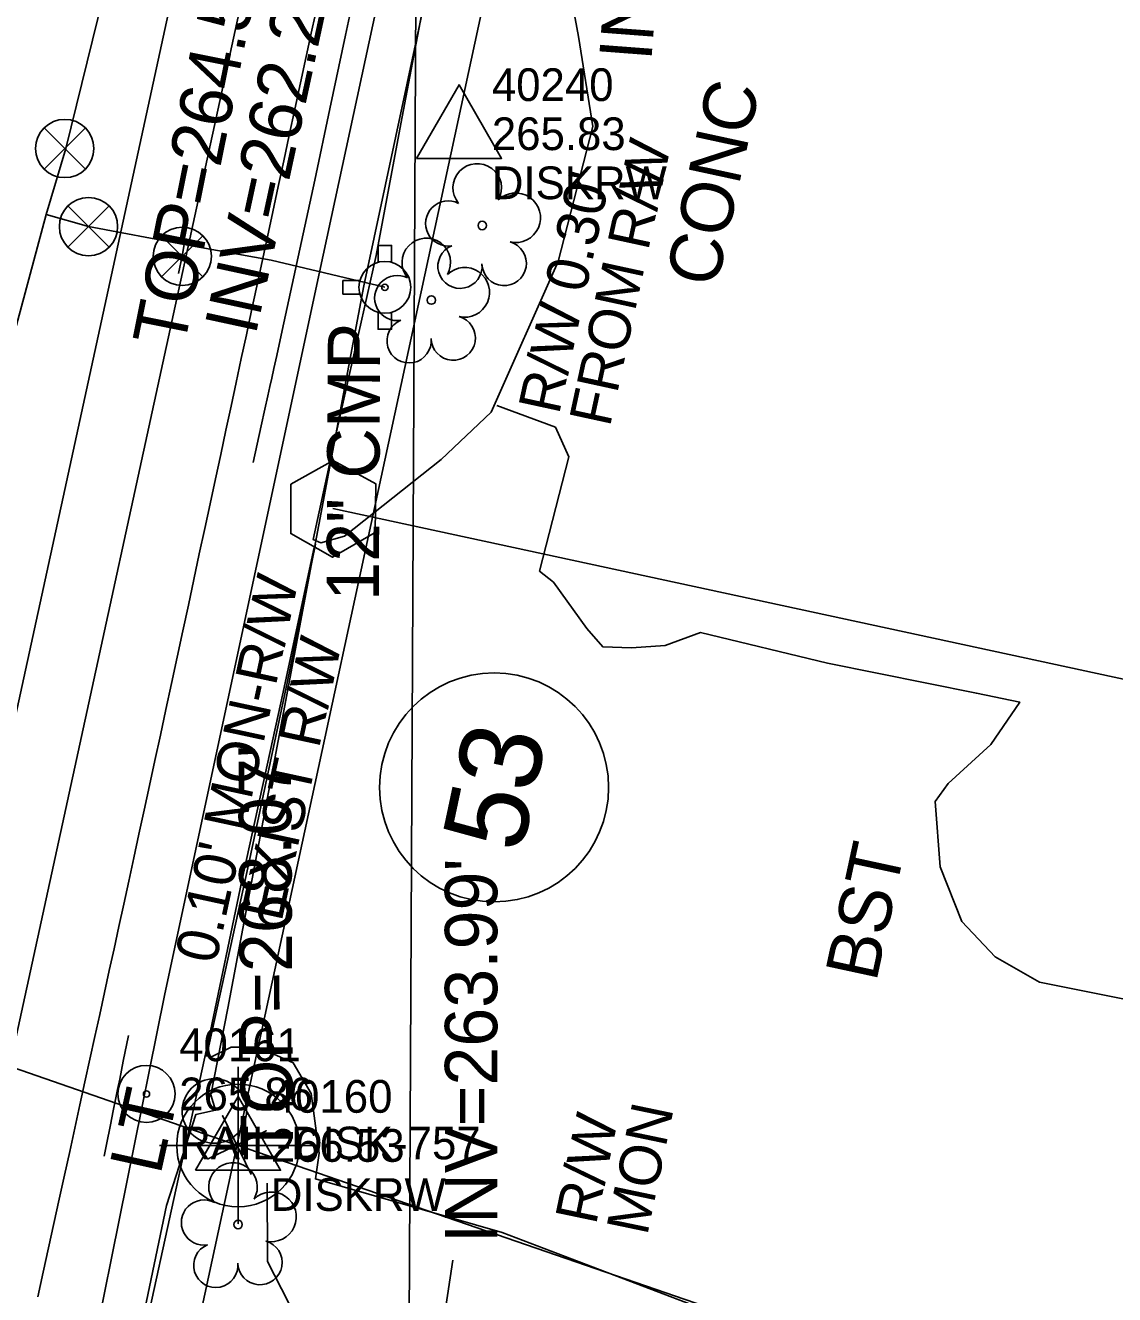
# Model space of a CAD drawing. Extents: x 2100323 to 2109811, y 740376 to 749755.
# Drawn here: x 2106241.3 to 2106324.6, y 743737.4 to 743834.4 of the extents above; entities that cross this region are included whole.
import ezdxf

# ---------------------------------------------------------------- set-up
doc = ezdxf.new("R2010")
doc.units = 0
for name, color, linetype in [('Cogo Default Point CELL', 7, 'Continuous'), ('CTL GPS Vertical CELL', 7, 'Continuous'), ('Exist Horizontal Baseline Alignment Station Label', 7, 'Continuous'), ('Exist Other Culture Sign CELL', 7, 'Continuous'), ('Exist Other Culture Sign Cogo Comment', 7, 'Continuous'), ('Exist Other Culture Sign Cogo Elevation', 7, 'Continuous'), ('Exist Other Culture Sign Cogo Number', 7, 'Continuous'), ('Exist Property Corner CELL', 7, 'Continuous'), ('Exist Property Line', 7, 'Continuous'), ('Exist Property Owner Number CELL', 7, 'Continuous'), ('Exist Property Tie Line', 7, 'Continuous'), ('Exist Right of Way Easement Line Leader', 7, 'Continuous'), ('Exist Right of Way Line', 7, 'Continuous'), ('Exist Right of Way Line Text', 7, 'Continuous'), ('Exist Right of Way Monument CELL', 7, 'Continuous'), ('Exist Right of Way Monument Cogo Comment', 7, 'Continuous'), ('Exist Right of Way Monument Cogo Elevation', 7, 'Continuous'), ('Exist Right of Way Monument Cogo Number', 7, 'Continuous'), ('Exist Right of Way Monument Text', 7, 'Continuous'), ('Exist Roads Change in Surface', 7, 'Continuous'), ('Exist Roads Curbs', 7, 'Continuous'), ('Exist Roads EOP', 7, 'Continuous'), ('Exist Roads EOP Other', 7, 'Continuous'), ('Exist Roads EOP Other Text', 7, 'Continuous'), ('Exist Roads EOT', 7, 'Continuous'), ('Exist Structure Minor Catch Basin Top Elevation', 7, 'Continuous'), ('Exist Structure Minor Pipes CMP 12 Inch', 7, 'Continuous'), ('Exist Structure Minor Pipes CMP 12 Inch Invert', 7, 'Continuous'), ('Exist Structure Minor Pipes CMP 12 Inch Leader', 7, 'Continuous'), ('Exist Structure Minor Pipes CMP 12 Inch Text', 7, 'Continuous'), ('Exist Structure Minor Pipes RCP 15 Inch Invert', 7, 'Continuous'), ('Exist Utilities Other Pole CELL', 7, 'Continuous'), ('Exist Utilities Other Pole Text', 7, 'Continuous'), ('Exist Utilities Power UG Cable SUE LOS B', 7, 'Continuous'), ('Exist Utilities Sanitary Sewer UG Line', 7, 'Continuous'), ('Exist Utilities Telephone UG Conduit SUE LOS B', 7, 'Continuous'), ('Exist Utilities Water Fire Hydrant CELL', 7, 'Continuous'), ('Exist Utilities Water UG Line SUE LOS B', 7, 'Continuous'), ('Exist Utilities Water Valve CELL', 7, 'Continuous'), ('Exist Vegetation Tree CELL', 7, 'Continuous')]:
    doc.layers.add(name, color=color, linetype=linetype)

msp = doc.modelspace()

# ---------------------------------------------------------------- linework, layer by layer
at = {"layer": 'Cogo Default Point CELL'}
for points in [[(2106257.579, 743754.763), (2106257.579, 743748.763)], [(2106251.579, 743748.763), (2106257.579, 743748.763)], [(2106257.579, 743748.763), (2106263.579, 743748.763)], [(2106257.579, 743748.763), (2106257.579, 743742.763)]]:
    msp.add_lwpolyline(points, dxfattribs=at)
msp.add_circle((2106257.579, 743748.763), 4.688, dxfattribs=at)
at = {"layer": 'CTL GPS Vertical CELL'}
msp.add_line((2106264.828, 743797.43), (2106264.828, 743797.43), dxfattribs=at)
msp.add_lwpolyline([(2106261.597, 743799.302), (2106264.847, 743801.114), (2106268.097, 743799.327), (2106268.047, 743795.602), (2106264.797, 743793.714), (2106261.597, 743795.527)], close=True, dxfattribs=at)
at = {"layer": 'Exist Horizontal Baseline Alignment Station Label'}
msp.add_line((2106264.828, 743797.43), (2106419.668, 743763.991), dxfattribs=at)
at = {"layer": 'Exist Other Culture Sign CELL'}
for radius in [2.18, 0.24]:
    msp.add_circle((2106250.579, 743752.701), radius, dxfattribs=at)
at = {"layer": 'Exist Property Corner CELL'}
msp.add_line((2106257.484, 743748.796), (2106257.484, 743748.796), dxfattribs=at)
msp.add_lwpolyline([(2106255.235, 743747.705), (2106259.734, 743749.887), (2106257.484, 743748.796), (2106256.394, 743751.045), (2106258.575, 743746.546)], dxfattribs=at)
at = {"layer": 'Exist Property Line'}
for p, q in [((2106257.484, 743748.796), (2106257.579, 743748.763)), ((2106257.579, 743748.761), (2106338.763, 743720.827))]:
    msp.add_line(p, q, dxfattribs=at)
at = {"layer": 'Exist Property Owner Number CELL'}
msp.add_circle((2106277.146, 743776.125), 8.75, dxfattribs=at)
at = {"layer": 'Exist Property Tie Line'}
msp.add_line((2106195.305, 743770.366), (2106257.484, 743748.796), dxfattribs=at)
at = {"layer": 'Exist Right of Way Line'}
msp.add_line((2106074.249, 742899.906), (2106310.877, 743996.154), dxfattribs=at)
at = {"layer": 'Exist Right of Way Monument CELL'}
for p, q in [((2106274.473, 743826.08), (2106274.473, 743826.08)), ((2106257.579, 743748.763), (2106257.579, 743748.763))]:
    msp.add_line(p, q, dxfattribs=at)
for points in [[(2106271.224, 743824.192), (2106274.473, 743829.83), (2106277.721, 743824.191)], [(2106254.33, 743746.874), (2106257.579, 743752.513), (2106260.827, 743746.873)]]:
    msp.add_lwpolyline(points, close=True, dxfattribs=at)
at = {"layer": 'Exist Roads Change in Surface'}
for points in [[(2106302.621, 743785.619), (2106292.909, 743787.975), (2106290.214, 743786.976), (2106287.638, 743786.785), (2106285.442, 743786.869), (2106284.24, 743788.272), (2106281.679, 743791.81), (2106280.622, 743792.661), (2106282.855, 743801.389), (2106281.835, 743803.654), (2106277.363, 743805.311)], [(2106255.175, 743755.552), (2106258.378, 743770.201), (2106261.333, 743784.12), (2106263.499, 743794.718)], [(2106346.736, 743761.163), (2106339.199, 743761.743), (2106334.004, 743759.411), (2106333.631, 743758.1), (2106331.719, 743757.591), (2106328.534, 743759.049), (2106325.563, 743759.904), (2106318.835, 743761.24), (2106315.442, 743763.19), (2106312.884, 743765.885), (2106311.231, 743770.065), (2106310.842, 743775.043), (2106311.848, 743776.416), (2106315.101, 743779.41), (2106317.309, 743782.647), (2106313.997, 743783.316), (2106302.621, 743785.619)]]:
    msp.add_lwpolyline(points, dxfattribs=at)
at = {"layer": 'Exist Roads Curbs'}
for points in [[(2106267.012, 743839.351), (2106265.782, 743833.625), (2106264.585, 743827.988), (2106263.435, 743822.536), (2106262.433, 743817.833), (2106261.595, 743813.972), (2106260.951, 743811.046), (2106260.534, 743809.142), (2106260.318, 743808.15), (2106260.153, 743807.397), (2106260.013, 743806.77), (2106259.854, 743806.057), (2106259.63, 743805.043), (2106259.345, 743803.756), (2106259.035, 743802.364), (2106258.72, 743800.964)], [(2106249.206, 743757.169), (2106248.808, 743755.204), (2106248.532, 743753.832), (2106248.374, 743753.045), (2106248.218, 743752.273), (2106248.044, 743751.421), (2106247.82, 743750.33), (2106247.516, 743748.843), (2106247.333, 743747.95)]]:
    msp.add_lwpolyline(points, dxfattribs=at)
at = {"layer": 'Exist Roads EOP'}
msp.add_lwpolyline([(2106242.265, 743737.207), (2106242.675, 743739.073), (2106243.087, 743740.941), (2106243.498, 743742.804), (2106243.906, 743744.654), (2106244.309, 743746.485), (2106244.708, 743748.298), (2106245.102, 743750.092), (2106245.492, 743751.867), (2106245.878, 743753.624), (2106246.259, 743755.362), (2106246.636, 743757.081), (2106247.008, 743758.781), (2106247.375, 743760.463), (2106247.739, 743762.129), (2106248.103, 743763.799), (2106248.471, 743765.487), (2106248.845, 743767.206), (2106249.225, 743768.956), (2106249.611, 743770.738), (2106250.004, 743772.55), (2106250.403, 743774.394), (2106250.808, 743776.269), (2106251.219, 743778.175), (2106251.637, 743780.112), (2106252.061, 743782.08), (2106252.49, 743784.077), (2106252.922, 743786.082), (2106253.352, 743788.082), (2106253.778, 743790.064), (2106254.199, 743792.027), (2106254.617, 743793.973), (2106255.031, 743795.9), (2106255.441, 743797.808), (2106255.848, 743799.699), (2106256.25, 743801.571), (2106256.648, 743803.425), (2106257.042, 743805.261), (2106257.433, 743807.08), (2106257.823, 743808.898), (2106258.215, 743810.724), (2106258.611, 743812.568), (2106259.011, 743814.43), (2106259.415, 743816.31), (2106259.823, 743818.207), (2106260.235, 743820.123), (2106260.651, 743822.057), (2106261.07, 743824.008), (2106261.494, 743825.978), (2106261.922, 743827.965), (2106262.353, 743829.969), (2106262.788, 743831.983), (2106263.225, 743834.002), (2106263.664, 743836.022)], dxfattribs=at)
at = {"layer": 'Exist Roads EOP Other'}
for points in [[(2106270.011, 743826.845), (2106272.574, 743840.273), (2106276.351, 743857.644), (2106279.021, 743870.161), (2106279.567, 743871.24), (2106280.298, 743871.606), (2106282.329, 743870.496), (2106285.693, 743869.842), (2106288.503, 743869.043), (2106288.75, 743867.817), (2106286.996, 743859.749), (2106285.292, 743849.533), (2106282.951, 743836.971), (2106283.595, 743833.502), (2106284.678, 743826.645), (2106282.028, 743816.32), (2106276.925, 743804.797), (2106273.109, 743801.196), (2106265.702, 743795.335), (2106263.91, 743794.808), (2106263.316, 743795.082), (2106265.159, 743803.536), (2106268.128, 743816.766), (2106270.011, 743826.845)], [(2106263.415, 743794.586), (2106261.017, 743783.395), (2106257.874, 743768.974), (2106255.336, 743756.921), (2106250.846, 743736.278), (2106248.01, 743723.276), (2106243.684, 743702.897), (2106239.746, 743683.564), (2106238.558, 743679.752)], [(2106255.398, 743755.467), (2106257.039, 743756.285), (2106259.124, 743756.277), (2106261.796, 743755.089), (2106263.154, 743752.721), (2106263.786, 743748.173), (2106263.492, 743746.202), (2106277.752, 743742.106), (2106292.728, 743736.405), (2106308.182, 743731.558), (2106322.307, 743727.58), (2106330.175, 743725.629)]]:
    msp.add_lwpolyline(points, dxfattribs=at)
at = {"layer": 'Exist Roads EOT'}
msp.add_lwpolyline([(2106296.74, 744040.659), (2106294.818, 744031.216), (2106292.823, 744022.242), (2106290.738, 744013.229), (2106288.547, 744002.734), (2106286.871, 743995.08), (2106285.055, 743986.529), (2106280.729, 743966.277), (2106277.3, 743950.425), (2106269.823, 743916.388), (2106261.398, 743877.532), (2106252.879, 743838.168), (2106244.458, 743799.467), (2106235.915, 743760.278), (2106227.357, 743720.617), (2106219.47, 743683.71), (2106210.737, 743643.662), (2106202.289, 743604.847), (2106193.661, 743565.278), (2106185.301, 743526.872)], dxfattribs=at)
at = {"layer": 'Exist Structure Minor Catch Basin Top Elevation'}
msp.add_lwpolyline([(2106268.47, 743723.019), (2106259.838, 743739.891), (2106259.802, 743745.891)], dxfattribs=at)
at = {"layer": 'Exist Structure Minor Pipes CMP 12 Inch'}
msp.add_line((2106271.293, 743860.317), (2106270.586, 743724.426), dxfattribs=at)
at = {"layer": 'Exist Structure Minor Pipes CMP 12 Inch Leader'}
msp.add_lwpolyline([(2106270.554, 743726.322), (2106273.377, 743735.937), (2106273.985, 743739.987)], dxfattribs=at)
at = {"layer": 'Exist Utilities Other Pole CELL'}
msp.add_circle((2106255.768, 743751.395), 2.463, dxfattribs=at)
at = {"layer": 'Exist Utilities Power UG Cable SUE LOS B'}
for points in [[(2106256.787, 743759.253), (2106267.187, 743814.45), (2106275.379, 743852.838), (2106278.197, 743859.651), (2106279.447, 743861.035), (2106279.489, 743862.032), (2106278.753, 743863.192), (2106279.52, 743864.614), (2106279.189, 743866.105), (2106280.616, 743872.775), (2106286.217, 743895.335), (2106289.66, 743899.144), (2106294.633, 743903.711), (2106295.261, 743904.296), (2106296.415, 743904.153), (2106298.808, 743904.857), (2106298.908, 743905.677), (2106293.476, 743907.055)], [(2106210.873, 743547.58), (2106214.708, 743567.225), (2106214.889, 743567.396), (2106215.08, 743567.882), (2106215.046, 743568.819), (2106215.79, 743573.575), (2106218.488, 743582.464), (2106225.992, 743626.482), (2106227.724, 743634.509), (2106236.466, 743666.708), (2106246.456, 743717.131), (2106252.118, 743744.162), (2106254.358, 743751.138), (2106255.864, 743751.451), (2106255.485, 743752.62), (2106256.787, 743759.253)]]:
    msp.add_lwpolyline(points, dxfattribs=at)
at = {"layer": 'Exist Utilities Sanitary Sewer UG Line'}
msp.add_line((2106291.292, 743989.884), (2106206.827, 743601.902), dxfattribs=at)
at = {"layer": 'Exist Utilities Telephone UG Conduit SUE LOS B'}
msp.add_lwpolyline([(2106148.328, 743280.508), (2106155.031, 743311.535), (2106157.882, 743325.007), (2106161.501, 743339.741), (2106166.176, 743360.337), (2106179.41, 743422.376), (2106188.664, 743463.185), (2106199.424, 743516.682), (2106204.538, 743537.098), (2106211.983, 743573.623), (2106223.055, 743627.374), (2106232.051, 743668.53), (2106243.321, 743717.425), (2106251.955, 743760.223), (2106263.516, 743814.193), (2106272.239, 743854.627), (2106281.54, 743896.34)], dxfattribs=at)
at = {"layer": 'Exist Utilities Water Fire Hydrant CELL'}
msp.add_line((2106268.796, 743814.343), (2106268.796, 743814.343), dxfattribs=at)
for points in [[(2106268.283, 743816.256), (2106268.283, 743817.543), (2106269.309, 743817.543), (2106269.309, 743816.231)], [(2106266.883, 743814.856), (2106265.596, 743814.856), (2106265.596, 743813.831), (2106266.883, 743813.831)], [(2106268.283, 743812.431), (2106268.283, 743811.143), (2106269.309, 743811.143), (2106269.309, 743812.456)]]:
    msp.add_lwpolyline(points, dxfattribs=at)
for radius in [1.977, 0.243]:
    msp.add_circle((2106268.796, 743814.343), radius, dxfattribs=at)
at = {"layer": 'Exist Utilities Water UG Line SUE LOS B'}
for points in [[(2106103.679, 743287.994), (2106134.154, 743404.576), (2106134.524, 743407.182), (2106164.869, 743534.476), (2106192.404, 743646.45), (2106231.868, 743778.86), (2106242.913, 743819.919), (2106244.407, 743824.958), (2106256.848, 743875.22), (2106268.704, 743928.521), (2106292.046, 744010.941), (2106305.123, 744065.215), (2106324.283, 744140.831), (2106370.032, 744301.011), (2106414.369, 744445.192), (2106440.775, 744524.354), (2106464.3, 744594.5), (2106498.095, 744710.682), (2106545.042, 744875.249), (2106601.893, 745064.33), (2106643.943, 745210.711), (2106658.401, 745249.817), (2106687.831, 745362.19), (2106701.73, 745409.045)], [(2106242.913, 743819.919), (2106246.148, 743818.986), (2106253.469, 743817.616), (2106260.101, 743816.429), (2106268.796, 743814.343)], [(2106253.469, 743817.616), (2106253.311, 743816.713), (2106253.032, 743815.39)]]:
    msp.add_lwpolyline(points, dxfattribs=at)
at = {"layer": 'Exist Utilities Water Valve CELL'}
for points in [[(2106245.909, 743826.526), (2106242.759, 743823.376), (2106244.334, 743824.951), (2106245.909, 743823.376), (2106242.759, 743826.526)], [(2106247.723, 743820.561), (2106244.573, 743817.411), (2106246.148, 743818.986), (2106247.723, 743817.411), (2106244.573, 743820.561)], [(2106254.886, 743818.288), (2106251.736, 743815.138), (2106253.311, 743816.713), (2106254.886, 743815.138), (2106251.736, 743818.288)]]:
    msp.add_lwpolyline(points, dxfattribs=at)
for centre in [(2106244.334, 743824.951), (2106246.148, 743818.986), (2106253.311, 743816.713)]:
    msp.add_circle(centre, 2.227, dxfattribs=at)
at = {"layer": 'Exist Vegetation Tree CELL'}
for p, q in [((2106276.241, 743819.07), (2106276.241, 743819.07)), ((2106272.347, 743813.371), (2106272.347, 743813.371)), ((2106257.577, 743742.716), (2106257.577, 743742.716))]:
    msp.add_line(p, q, dxfattribs=at)
for centre in [(2106276.241, 743819.07), (2106272.347, 743813.371), (2106257.577, 743742.716)]:
    msp.add_circle(centre, 0.326, dxfattribs=at)
for centre, radius, start, end in [((2106275.856, 743821.944), 1.856, 330.16508, 219.71335), ((2106278.79, 743819.659), 1.899, 257.1011, 134.19993), ((2106273.636, 743819.224), 1.727, 62.66361, 279.3457), ((2106271.962, 743816.244), 1.856, 330.16508, 219.71335), ((2106274.537, 743815.95), 1.689, 111.56708, 6.23104), ((2106277.914, 743816.171), 1.698, 181.28216, 74.55999), ((2106269.742, 743813.524), 1.727, 62.66361, 279.3457), ((2106274.896, 743813.959), 1.899, 257.1011, 134.19993), ((2106270.643, 743810.25), 1.689, 111.56708, 6.23104), ((2106274.02, 743810.471), 1.698, 181.28216, 74.55999), ((2106257.192, 743745.589), 1.856, 330.16508, 219.71335), ((2106254.972, 743742.869), 1.727, 62.66361, 279.3457), ((2106260.126, 743743.304), 1.899, 257.1011, 134.19993), ((2106255.873, 743739.595), 1.689, 111.56708, 6.23104), ((2106259.25, 743739.816), 1.698, 181.28216, 74.55999)]:
    msp.add_arc(centre, radius, start, end, dxfattribs=at)

# ---------------------------------------------------------------- texts
at = {"layer": 'Exist Other Culture Sign Cogo Comment'}
msp.add_text('RAIL-DISK-757', height=2.5, dxfattribs=at).set_placement((2106253.079, 743747.701))
at = {"layer": 'Exist Other Culture Sign Cogo Elevation'}
msp.add_text('265.86', height=2.5, dxfattribs=at).set_placement((2106253.079, 743751.451))
at = {"layer": 'Exist Other Culture Sign Cogo Number'}
msp.add_text('40161', height=2.5, dxfattribs=at).set_placement((2106253.079, 743755.201))
at = {"layer": 'Exist Property Owner Number CELL'}
msp.add_text('53', height=6.25, rotation=78.03262, dxfattribs=at).set_placement((2106279.254, 743771))
at = {"layer": 'Exist Right of Way Easement Line Leader'}
msp.add_text("0.10' MON-R/W", height=3.2, rotation=77.8136, dxfattribs=at).set_placement((2106255.863, 743762.55))
at = {"layer": 'Exist Right of Way Line Text'}
msp.add_text('EXIST R/W', height=3.2, rotation=77.81942, dxfattribs=at).set_placement((2106260.897, 743765.784))
at = {"layer": 'Exist Right of Way Monument Cogo Comment'}
for p in [(2106276.973, 743821.08), (2106260.079, 743743.763)]:
    msp.add_text('DISKRW', height=2.5, dxfattribs=at).set_placement(p)
at = {"layer": 'Exist Right of Way Monument Cogo Elevation'}
for s, p in [('265.83', (2106276.973, 743824.83)), ('266.53', (2106260.079, 743747.513))]:
    msp.add_text(s, height=2.5, dxfattribs=at).set_placement(p)
at = {"layer": 'Exist Right of Way Monument Cogo Number'}
for s, p in [('40240', (2106276.973, 743828.58)), ('40160', (2106260.079, 743751.263))]:
    msp.add_text(s, height=2.5, dxfattribs=at).set_placement(p)
at = {"layer": 'Exist Right of Way Monument Text'}
for s, rotation, p in [('FROM R/W', 77.75385, (2106285.985, 743803.596)), ("R/W 0.30'", 77.75385, (2106282.097, 743804.543)), ('R/W', 78.19877, (2106284.922, 743742.622)), ('MON', 78.19877, (2106288.838, 743741.804))]:
    msp.add_text(s, height=3.2, rotation=rotation, dxfattribs=at).set_placement(p)
at = {"layer": 'Exist Roads EOP Other Text'}
for s, p in [('CONC', (2106294.152, 743814.223)), ('BST', (2106306.34, 743761.185))]:
    msp.add_text(s, height=4, rotation=77.8136, dxfattribs=at).set_placement(p)
at = {"layer": 'Exist Structure Minor Catch Basin Top Elevation'}
for s, rotation, p in [("TOP=264.57'", 78.63349, (2106253.426, 743809.589)), ("TOP=268.07'", 90.33731, (2106261.79, 743747.903))]:
    msp.add_text(s, height=4, rotation=rotation, dxfattribs=at).set_placement(p)
at = {"layer": 'Exist Structure Minor Pipes CMP 12 Inch Invert'}
for s, rotation, p in [("INV=262.40'", 85.65821, (2106289.156, 743831.583)), ("INV=263.99'", 90, (2106277.383, 743741.295))]:
    msp.add_text(s, height=4, rotation=rotation, dxfattribs=at).set_placement(p)
at = {"layer": 'Exist Structure Minor Pipes CMP 12 Inch Text'}
msp.add_text('12" CMP', height=4, rotation=89.70204, dxfattribs=at).set_placement((2106268.334, 743790.378))
at = {"layer": 'Exist Structure Minor Pipes RCP 15 Inch Invert'}
msp.add_text("INV=262.29'", height=4, rotation=77.81369, dxfattribs=at).set_placement((2106258.91, 743810.581))
at = {"layer": 'Exist Utilities Other Pole Text'}
msp.add_text('LT', height=4, rotation=77.50802, dxfattribs=at).set_placement((2106251.643, 743746.437))

doc.saveas('drawing.dxf')
